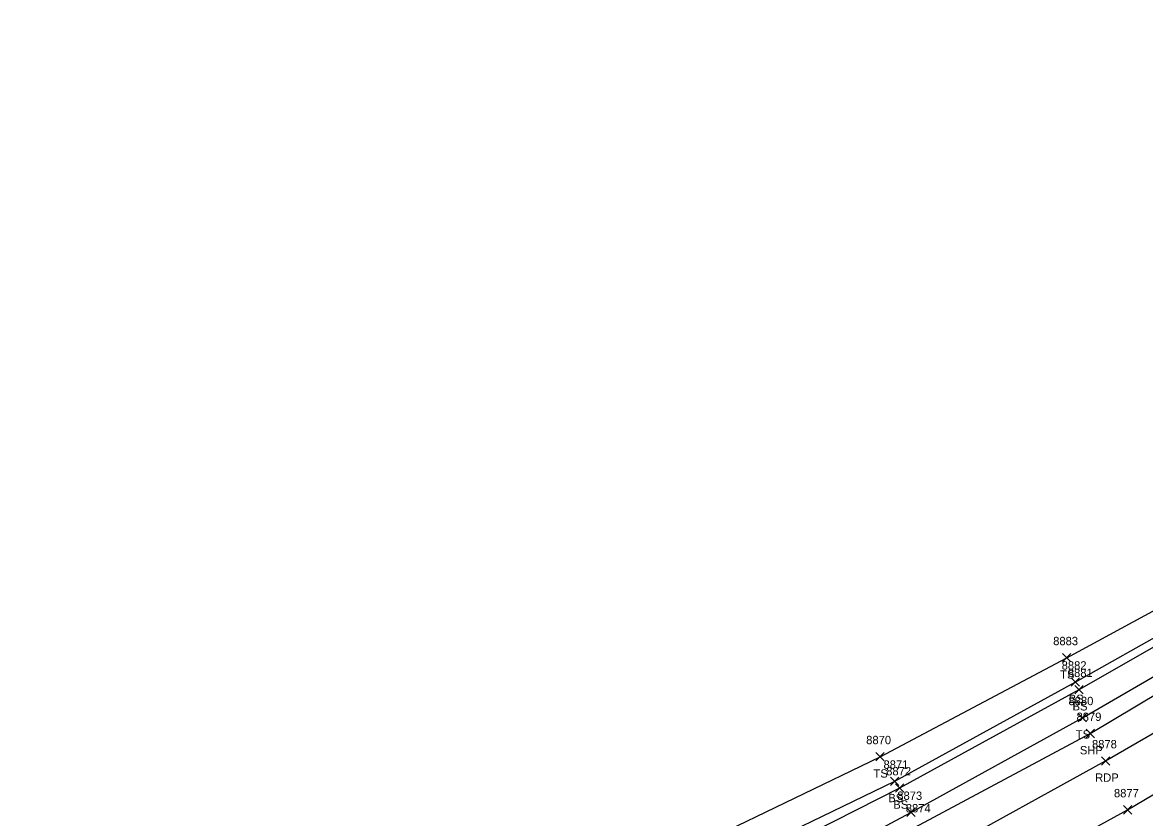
# Model space of a CAD drawing. Extents: x 1611797 to 1633212, y 298978 to 305475.
# Drawn here: x 1628132.7 to 1628401.2, y 304454.7 to 304645 of the extents above; entities that cross this region are included whole.
import ezdxf

# ---------------------------------------------------------------- set-up
doc = ezdxf.new("R2010")
doc.units = 0
for name, color, linetype in [('L_A', 7, 'Continuous'), ('L_I', 7, 'Continuous'), ('L_TIC', 7, 'Continuous'), ('LELB', 7, 'Continuous'), ('P_A', 7, 'Continuous'), ('P_I', 7, 'Continuous'), ('P_TIC', 7, 'Continuous'), ('PET', 7, 'Continuous'), ('PRC', 7, 'Continuous'), ('PSP', 7, 'Continuous')]:
    doc.layers.add(name, color=color, linetype=linetype)

msp = doc.modelspace()

# ---------------------------------------------------------------- linework, layer by layer
at = {"layer": 'L_TIC'}
for points in [[(1628381.62, 304491.92), (1628383.62, 304493.92)], [(1628383.62, 304491.92), (1628381.62, 304493.92)], [(1628383.65, 304486.08), (1628385.65, 304488.08)], [(1628385.65, 304486.08), (1628383.65, 304488.08)], [(1628384.56, 304484.3), (1628386.56, 304486.3)], [(1628386.56, 304484.3), (1628384.56, 304486.3)], [(1628385.36, 304477.57), (1628387.36, 304479.57)], [(1628387.36, 304477.57), (1628385.36, 304479.57)], [(1628336.94, 304468.23), (1628338.94, 304470.23)], [(1628338.94, 304468.23), (1628336.94, 304470.23)], [(1628340.45, 304462.35), (1628342.45, 304464.35)], [(1628342.45, 304462.35), (1628340.45, 304464.35)], [(1628341.65, 304460.78), (1628343.65, 304462.78)], [(1628343.65, 304460.78), (1628341.65, 304462.78)], [(1628344.31, 304454.9), (1628346.31, 304456.9)], [(1628346.31, 304454.9), (1628344.31, 304456.9)]]:
    msp.add_lwpolyline(points, dxfattribs=at)
at = {"layer": 'LELB'}
for points in [[(1628267.44, 304438.39), (1628274.6, 304428.14), (1628286.01, 304427.56), (1628303.84, 304433.68), (1628345.31, 304455.9), (1628386.36, 304478.57), (1628435.99, 304507.35), (1628468.47, 304527.33), (1628478.82, 304533.47), (1628532.7, 304568.46), (1628592.07, 304609.93), (1628595.25, 304618.87), (1628589.9, 304629.89)], [(1628269.06, 304440.05), (1628276.07, 304433.01), (1628274.41, 304429.96), (1628275.14, 304429.72), (1628278.43, 304431.17), (1628300.81, 304440.57), (1628342.65, 304461.78), (1628385.56, 304485.3), (1628432.64, 304512.24), (1628464.51, 304532.47), (1628474.48, 304541.69), (1628527.01, 304575.73), (1628576.01, 304610.31), (1628585.61, 304615.9), (1628583.39, 304622.89)], [(1628276.07, 304433.01), (1628299.55, 304443.08), (1628341.45, 304463.35), (1628384.65, 304487.08), (1628431.66, 304513.56), (1628460.43, 304531.64), (1628474.48, 304541.69), (1628529.32, 304583.75)], [(1628273.99, 304440.03), (1628296.93, 304449.42), (1628337.94, 304469.23), (1628382.62, 304492.92), (1628427.43, 304517.24), (1628453.75, 304532.7)]]:
    msp.add_lwpolyline(points, dxfattribs=at)
at = {"layer": 'P_TIC'}
for points in [[(1628387.22, 304473.79), (1628389.22, 304475.79)], [(1628389.22, 304473.79), (1628387.22, 304475.79)], [(1628390.91, 304467.24), (1628392.91, 304469.24)], [(1628392.91, 304467.24), (1628390.91, 304469.24)], [(1628396.17, 304455.52), (1628398.17, 304457.52)], [(1628398.17, 304455.52), (1628396.17, 304457.52)]]:
    msp.add_lwpolyline(points, dxfattribs=at)
at = {"layer": 'PET'}
msp.add_lwpolyline([(1627804.93, 304257.83), (1627871.73, 304271.16), (1627912.59, 304279.87), (1627952.18, 304289.63), (1627988.87, 304299.65), (1628036.27, 304314.36), (1628064.89, 304323.89), (1628106.09, 304338.02), (1628146.89, 304353.04), (1628178.88, 304365.72), (1628203.24, 304376.2), (1628239.35, 304395.63), (1628307.27, 304422.84), (1628351.46, 304445.9), (1628391.91, 304468.24), (1628442.08, 304497.28), (1628474.72, 304517.21), (1628486.15, 304524.53), (1628539.34, 304558.37), (1628672.08, 304644.96)], dxfattribs=at)
at = {"layer": 'PRC'}
msp.add_lwpolyline([(1627805.83, 304244.92), (1627874.04, 304257.97), (1627915.41, 304267.12), (1627953.91, 304276.61), (1627992.17, 304287.01), (1628041.6, 304302.51), (1628071.46, 304312.51), (1628106.81, 304324.94), (1628151.5, 304341.64), (1628182.35, 304353.91), (1628207.78, 304363.99), (1628245.68, 304380.37), (1628274.85, 304393.46), (1628311.84, 304411.21), (1628357.26, 304434.55), (1628397.17, 304456.52), (1628447.84, 304486.53), (1628480.37, 304506.37), (1628493.94, 304514.67), (1628544.35, 304546.87), (1628636.51, 304607.63)], dxfattribs=at)
at = {"layer": 'PSP'}
msp.add_lwpolyline([(1627804.39, 304265.42), (1627852.07, 304273.99), (1627870.38, 304278.52), (1627907.16, 304286.52), (1627951.04, 304297.7), (1627985.89, 304307.24), (1628033.67, 304321.93), (1628060.73, 304329.87), (1628103.74, 304345.79), (1628144.19, 304360.06), (1628176.01, 304373.38), (1628199.82, 304383.32), (1628237.63, 304399.76), (1628252.83, 304406.07), (1628285.85, 304422.19), (1628303.97, 304430.64), (1628347.35, 304452.9), (1628388.22, 304474.79), (1628437.92, 304504.47), (1628470.55, 304523.84), (1628481.56, 304530.46), (1628534.86, 304565.19), (1628598, 304608.08), (1628616.57, 304620.02)], dxfattribs=at)

# ---------------------------------------------------------------- texts
at = {"layer": 'L_A'}
for s, p in [('TS', (1628381.03, 304487.92)), ('BS', (1628383.09, 304482.08)), ('BS', (1628384, 304480.3)), ('TS', (1628384.77, 304473.57)), ('TS', (1628336.35, 304464.23)), ('BS', (1628339.89, 304458.35)), ('BS', (1628341.09, 304456.78))]:
    msp.add_text(s, height=2, dxfattribs=at).set_placement(p)
at = {"layer": 'L_I'}
for s, p in [('8883', (1628379.36, 304495.92)), ('8882', (1628381.39, 304490.08)), ('8881', (1628382.87, 304488.3)), ('8880', (1628383.02, 304481.57)), ('8870', (1628334.6, 304472.23)), ('8871', (1628338.75, 304466.35)), ('8872', (1628339.39, 304464.78)), ('8873', (1628342.05, 304458.9))]:
    msp.add_text(s, height=2, dxfattribs=at).set_placement(p)
at = {"layer": 'P_A'}
for s, p in [('SHP', (1628385.75, 304469.79)), ('RDP', (1628389.4, 304463.24))]:
    msp.add_text(s, height=2, dxfattribs=at).set_placement(p)
at = {"layer": 'P_I'}
for s, p in [('8879', (1628384.95, 304477.79)), ('8878', (1628388.65, 304471.24)), ('8877', (1628393.91, 304459.52)), ('8874', (1628344.09, 304455.9))]:
    msp.add_text(s, height=2, dxfattribs=at).set_placement(p)

doc.saveas('drawing.dxf')
